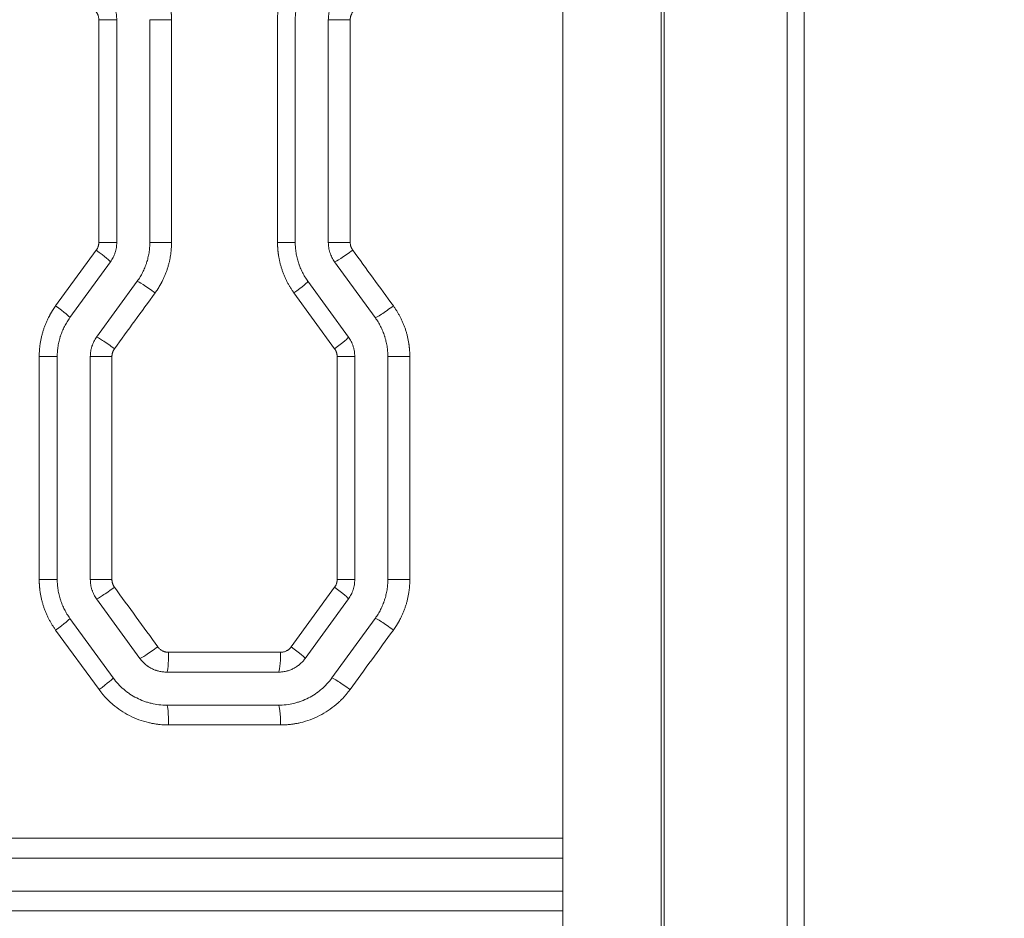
# Model space of a CAD drawing. Header units: millimetres. Extents: x 0 to 594, y 0 to 420.
# Tile 210 of 420: x 246.86 to 254.31, y 305.52 to 312.32. Entities that reach past the tile are written whole.
import ezdxf

# ---------------------------------------------------------------- set-up
doc = ezdxf.new("R2010")
doc.units = ezdxf.units.MM
doc.layers.add('1', color=7, linetype='Continuous', true_color=0xffffff)
doc.styles.add('Arial Unicode MS', font='txt')
doc.dimstyles.get("Standard").update_dxf_attribs({"dimtxt": 0.18, "dimasz": 0.18, "dimexe": 0.18, "dimexo": 0.0625, "dimgap": 0.09, "dimtad": 0, "dimtih": 1, "dimtoh": 1, "dimdec": 4, "dimzin": 0, "dimdsep": 46, "dimtxsty": 'Standard', "dimcen": 0.09, "dimadec": 0, "dimazin": 0, "dimtfac": 1, "dimtdec": 4, "dimtofl": 0, "dimtmove": 0, "dimatfit": 3, "dimfxl": 0, "dimtolj": 1, "dimtzin": 0, "dimarcsym": 0})

# ---------------------------------------------------------------- blocks, each defined once
blk = doc.blocks.new('_U0')
at = {"layer": '1', "color": 18, "lineweight": 13}
for p, q in [((147.6569, 304.1723), (147.6569, 390.192)), ((305.8469, 301.3923), (305.8469, 390.192)), ((147.6569, 388.192), (198.8518, 388.192)), ((305.8469, 388.192), (254.6521, 388.192))]:
    blk.add_line(p, q, dxfattribs=at)
at = {"layer": '1', "color": 18}
for points in [[(147.6569, 388.192), (151.1569, 389.1299), (151.1569, 387.2542)], [(305.8469, 388.192), (302.3469, 387.2542), (302.3469, 389.1299)]]:
    blk.add_solid(points, dxfattribs=at)
at = {"layer": '1', "color": 18, "linetype": 'Continuous', "lineweight": 13, "char_height": 3.5, "attachment_point": 7, "line_spacing_factor": 1.047437, "style": 'Arial Unicode MS'}
for s, insert in [('\\fArial Unicode MS|b0|i0;\\W1.0000;3.16', (200.5373, 385.5562)), ('\\fArial Unicode MS|b0|i0;\\W1.0000;LIFT POINT SPAN', (213.2036, 385.5562))]:
    blk.add_mtext(s, dxfattribs=dict(at, insert=insert))

msp = doc.modelspace()

# ---------------------------------------------------------------- linework, layer by layer
at = {"layer": '1', "color": 155, "linetype": 'Continuous', "lineweight": 13}
for p, q in [((252.6658, 304.6233), (252.6658, 323.483)), ((252.7962, 323.483), (252.7962, 304.6233)), ((250.9707, 320.823), (250.9707, 304.5772)), ((251.7136, 304.6103), (251.7136, 320.8232)), ((251.7352, 320.8232), (251.7352, 304.6103)), ((247.4605, 312.3165), (247.5963, 312.3165)), ((247.4605, 310.6314), (247.4605, 312.3165)), ((247.5963, 312.3165), (247.5963, 310.6314)), ((247.8463, 312.3165), (247.8463, 310.6314)), ((248.0106, 312.3165), (247.8463, 312.3165)), ((248.0106, 312.3165), (248.0106, 310.6314)), ((248.8124, 310.6314), (248.8124, 312.3165)), ((248.9463, 312.3165), (248.9463, 310.6314)), ((249.3622, 312.3165), (249.1963, 312.3165)), ((249.1963, 312.3165), (249.1963, 310.6314)), ((249.3622, 312.3165), (249.3622, 310.6314)), ((247.5963, 310.6314), (247.4605, 310.6314)), ((248.0106, 310.6314), (247.8463, 310.6314)), ((248.8124, 310.6314), (248.9463, 310.6314)), ((249.3622, 310.6314), (249.1963, 310.6314)), ((247.1342, 310.1504), (247.4414, 310.5726)), ((247.5486, 310.4844), (247.2418, 310.0622)), ((249.2441, 310.4844), (249.5509, 310.0622)), ((247.7509, 310.3375), (247.4441, 309.9153)), ((249.0418, 310.3375), (249.3486, 309.9153)), ((249.2439, 309.8271), (248.9367, 310.2493)), ((247.0099, 309.7683), (247.1463, 309.7683)), ((247.0099, 308.0808), (247.0099, 309.7683)), ((247.1463, 309.7683), (247.1463, 308.0808)), ((247.56, 309.7683), (247.3963, 309.7683)), ((247.3963, 309.7683), (247.3963, 308.0808)), ((247.56, 309.7683), (247.56, 308.0808)), ((249.263, 309.7683), (249.3963, 309.7683)), ((249.263, 308.0808), (249.263, 309.7683)), ((249.3963, 309.7683), (249.3963, 308.0808)), ((249.8128, 309.7683), (249.6463, 309.7683)), ((249.6463, 309.7683), (249.6463, 308.0808)), ((249.8128, 309.7683), (249.8128, 308.0808)), ((247.0099, 308.0808), (247.1463, 308.0808)), ((247.56, 308.0808), (247.3963, 308.0808)), ((249.263, 308.0808), (249.3963, 308.0808)), ((249.8128, 308.0808), (249.6463, 308.0808)), ((248.9161, 307.5714), (249.2439, 308.022)), ((247.4441, 307.9338), (247.7715, 307.4832)), ((249.3486, 307.9338), (249.0212, 307.4832)), ((247.2418, 307.7869), (247.5692, 307.3363)), ((249.5509, 307.7869), (249.2235, 307.3363)), ((247.4621, 307.2481), (247.1342, 307.6987)), ((247.9886, 307.5302), (248.835, 307.5302)), ((247.9737, 307.3802), (248.819, 307.3802)), ((248.819, 307.1302), (247.9737, 307.1302)), ((248.835, 306.9802), (247.9886, 306.9802)), ((237.597, 306.1233), (250.9707, 306.1233)), ((250.9705, 305.9733), (237.5963, 305.9733)), ((237.5963, 305.7233), (250.9705, 305.7233)), ((250.9707, 305.5733), (237.597, 305.5733))]:
    msp.add_line(p, q, dxfattribs=at)
for centre, major_axis, ratio, start_param, end_param in [((247.4272, 310.5726), (-0.1214, 0.0882), 0.055681, 3.141593, 4.6359), ((249.3644, 310.573), (0.1214, 0.0882), 0.066197, 3.232018, 4.803262), ((247.8714, 310.2491), (0.1214, -0.0882), 0.058086, 1.491008, 3.062252), ((248.9205, 310.2493), (-0.1214, -0.0882), 0.063788, 1.658368, 3.141593), ((247.1205, 310.1504), (-0.1214, 0.0882), 0.054019, 3.141593, 4.638175), ((249.6711, 310.1508), (0.1214, 0.0882), 0.067866, 3.234297, 4.80554), ((247.5647, 309.8269), (0.1214, -0.0882), 0.056423, 1.493284, 3.064528), ((249.2272, 309.8271), (-0.1214, -0.0882), 0.065456, 1.660646, 3.141593), ((247.5647, 308.0223), (0.1214, 0.0882), 0.056423, 3.218657, 4.789901), ((249.2272, 308.022), (-0.1214, 0.0882), 0.065456, 3.141593, 4.622539), ((247.1205, 307.6987), (-0.1214, -0.0882), 0.054019, 1.64501, 3.141593), ((249.6711, 307.6984), (0.1214, -0.0882), 0.067866, 1.477645, 3.048888), ((247.892, 307.5717), (0.1214, 0.0882), 0.058198, 3.221086, 4.79233), ((248.8999, 307.5714), (-0.1214, 0.0882), 0.063676, 3.141593, 4.62497), ((247.9737, 307.5302), (0, 0.15), 0.09945, 3.141593, 4.712389), ((248.819, 307.5302), (0, 0.15), 0.107178, 3.141593, 4.712389), ((247.4479, 307.2481), (-0.1214, -0.0882), 0.055793, 1.647439, 3.141593), ((249.3438, 307.2478), (0.1214, -0.0882), 0.066085, 1.480077, 3.05132), ((247.9737, 306.9802), (0, -0.15), 0.09945, 1.570796, 3.141593), ((248.819, 306.9802), (0, -0.15), 0.107178, 1.570796, 3.141593)]:
    msp.add_ellipse(centre, major_axis=major_axis, ratio=ratio, start_param=start_param, end_param=end_param, dxfattribs=at)
for points, knots in [([(247.8862, 312.6988), (247.8884, 312.6957), (247.8928, 312.6896), (247.8993, 312.6802), (247.9056, 312.6707), (247.9117, 312.6612), (247.9176, 312.6515), (247.9234, 312.6417), (247.9289, 312.6318), (247.9344, 312.6219), (247.9418, 312.6076), (247.9509, 312.5888), (247.9612, 312.5653), (247.9705, 312.5415), (247.9789, 312.5173), (247.9863, 312.4929), (247.9928, 312.4682), (247.9982, 312.4434), (248.0016, 312.4247), (248.0035, 312.4123), (248.0043, 312.4064), (248.0051, 312.4004), (248.0059, 312.3944), (248.0066, 312.3885), (248.0072, 312.3825), (248.0078, 312.3765), (248.0083, 312.3705), (248.0088, 312.3645), (248.0092, 312.3585), (248.0096, 312.3525), (248.0099, 312.3465), (248.0101, 312.3405), (248.0103, 312.3345), (248.0105, 312.3285), (248.0105, 312.3225), (248.0105, 312.3185), (248.0106, 312.3165)], [0, 0, 0, 0, 0.027864, 0.055694, 0.083498, 0.111286, 0.139065, 0.166844, 0.194633, 0.222438, 0.25027, 0.313016, 0.375637, 0.438232, 0.500898, 0.563273, 0.625529, 0.687762, 0.75007, 0.764802, 0.779523, 0.794236, 0.808941, 0.82364, 0.838334, 0.853025, 0.867712, 0.882399, 0.897085, 0.911773, 0.926464, 0.941158, 0.955858, 0.970564, 0.985277, 1, 1, 1, 1]), ([(248.8124, 312.3165), (248.8124, 312.3203), (248.8124, 312.3279), (248.8128, 312.3392), (248.8132, 312.3506), (248.8139, 312.3619), (248.8148, 312.3732), (248.8159, 312.3845), (248.8172, 312.3958), (248.8187, 312.4071), (248.8211, 312.423), (248.8248, 312.4436), (248.8303, 312.4686), (248.8368, 312.4933), (248.8442, 312.5178), (248.8526, 312.5419), (248.8619, 312.5656), (248.8721, 312.5889), (248.8804, 312.606), (248.8862, 312.6171), (248.889, 312.6224), (248.8918, 312.6277), (248.8947, 312.6329), (248.8977, 312.6381), (248.9007, 312.6433), (248.9037, 312.6485), (248.9068, 312.6536), (248.9099, 312.6587), (248.9131, 312.6638), (248.9163, 312.6689), (248.9196, 312.6739), (248.9229, 312.6789), (248.9263, 312.6838), (248.9297, 312.6888), (248.9332, 312.6937), (248.9355, 312.6969), (248.9367, 312.6985)], [0, 0, 0, 0, 0.027851, 0.05567, 0.083467, 0.111249, 0.139026, 0.166807, 0.194599, 0.222411, 0.250253, 0.312956, 0.375551, 0.438137, 0.500812, 0.563209, 0.625505, 0.687796, 0.750178, 0.764896, 0.779604, 0.794305, 0.808999, 0.823688, 0.838373, 0.853055, 0.867735, 0.882415, 0.897097, 0.91178, 0.926467, 0.941159, 0.955857, 0.970562, 0.985276, 1, 1, 1, 1]), ([(249.0418, 312.6104), (249.0341, 312.5997), (249.0268, 312.5888), (249.0132, 312.5666), (249.0005, 312.5439), (248.9896, 312.5202), (248.9796, 312.4961), (248.975, 312.4839), (248.9699, 312.4682), (248.9689, 312.4651), (248.967, 312.4588), (248.9661, 312.4556), (248.9634, 312.4461), (248.9617, 312.4397), (248.9571, 312.4206), (248.952, 312.3949), (248.9489, 312.369), (248.9469, 312.3428), (248.9463, 312.3297), (248.9463, 312.3165)], [0, 0, 0, 0, 0.125, 0.125, 0.25, 0.375, 0.375, 0.5, 0.5, 0.53125, 0.53125, 0.5625, 0.5625, 0.625, 0.625, 0.75, 0.875, 0.875, 1, 1, 1, 1]), ([(247.5486, 312.4634), (247.5564, 312.4527), (247.5632, 312.4416), (247.575, 312.4184), (247.58, 312.4064), (247.5851, 312.3907), (247.586, 312.3876), (247.5878, 312.3812), (247.5887, 312.3781), (247.591, 312.3685), (247.5922, 312.3621), (247.5953, 312.3427), (247.5963, 312.3297), (247.5963, 312.3165)], [0, 0, 0, 0, 0.25, 0.25, 0.5, 0.5, 0.5625, 0.5625, 0.625, 0.625, 0.75, 0.75, 1, 1, 1, 1]), ([(249.2441, 312.4634), (249.2363, 312.4528), (249.2295, 312.4416), (249.2206, 312.4242), (249.2179, 312.4182), (249.2141, 312.4091), (249.2129, 312.4061), (249.2107, 312.3999), (249.2096, 312.3968), (249.2045, 312.3811), (249.2015, 312.3684), (249.1974, 312.3427), (249.1963, 312.3297), (249.1963, 312.3165)], [0, 0, 0, 0, 0.25, 0.25, 0.375, 0.375, 0.4375, 0.4375, 0.5, 0.5, 0.75, 0.75, 1, 1, 1, 1]), ([(247.4605, 312.3165), (247.4605, 312.3186), (247.4604, 312.3228), (247.4598, 312.3291), (247.4588, 312.3353), (247.4574, 312.3414), (247.4559, 312.3466), (247.4545, 312.3508), (247.4532, 312.354), (247.4519, 312.3572), (247.4504, 312.3604), (247.4488, 312.3635), (247.4471, 312.3665), (247.4453, 312.3695), (247.4434, 312.3724), (247.4421, 312.3743), (247.4414, 312.3753)], [0, 0, 0, 0, 0.100613, 0.200594, 0.300348, 0.400281, 0.500798, 0.55659, 0.612142, 0.667522, 0.722797, 0.778037, 0.833309, 0.888681, 0.944223, 1, 1, 1, 1]), ([(249.3812, 312.3749), (249.38, 312.3732), (249.3777, 312.3698), (249.3745, 312.3644), (249.3717, 312.3589), (249.3692, 312.3532), (249.3674, 312.3481), (249.3661, 312.3439), (249.3652, 312.3406), (249.3644, 312.3372), (249.3637, 312.3338), (249.3632, 312.3303), (249.3627, 312.3269), (249.3624, 312.3234), (249.3622, 312.32), (249.3622, 312.3176), (249.3622, 312.3165)], [0, 0, 0, 0, 0.100437, 0.200159, 0.299561, 0.399041, 0.498998, 0.555075, 0.610887, 0.666503, 0.721993, 0.777427, 0.832874, 0.888406, 0.944091, 1, 1, 1, 1]), ([(247.4414, 310.5726), (247.4426, 310.5743), (247.445, 310.5778), (247.4482, 310.5832), (247.4511, 310.5888), (247.4536, 310.5946), (247.4554, 310.5996), (247.4567, 310.6039), (247.4576, 310.6072), (247.4584, 310.6106), (247.459, 310.6141), (247.4596, 310.6175), (247.46, 310.6209), (247.4603, 310.6244), (247.4605, 310.6279), (247.4605, 310.6302), (247.4605, 310.6314)], [0, 0, 0, 0, 0.100694, 0.200718, 0.300475, 0.400368, 0.5008, 0.556644, 0.612235, 0.667639, 0.722926, 0.778164, 0.833422, 0.888768, 0.944271, 1, 1, 1, 1]), ([(247.5963, 310.6314), (247.5963, 310.6182), (247.5953, 310.6052), (247.5912, 310.5795), (247.5882, 310.5668), (247.5831, 310.5511), (247.582, 310.548), (247.5798, 310.5418), (247.5786, 310.5388), (247.5748, 310.5297), (247.5721, 310.5237), (247.5632, 310.5063), (247.5564, 310.4951), (247.5486, 310.4844)], [0, 0, 0, 0, 0.25, 0.25, 0.5, 0.5, 0.5625, 0.5625, 0.625, 0.625, 0.75, 0.75, 1, 1, 1, 1]), ([(247.8463, 310.6314), (247.8463, 310.6182), (247.8458, 310.605), (247.8438, 310.5789), (247.8407, 310.553), (247.8356, 310.5274), (247.8295, 310.502), (247.8259, 310.4893), (247.8208, 310.4736), (247.8198, 310.4705), (247.8176, 310.4643), (247.8143, 310.455), (247.8107, 310.4458), (247.8031, 310.4276), (247.7922, 310.4039), (247.7731, 310.3699), (247.7586, 310.3481), (247.7509, 310.3375)], [0, 0, 0, 0, 0.125, 0.125, 0.25, 0.375, 0.375, 0.5, 0.5, 0.53125, 0.53125, 0.5625, 0.625, 0.625, 0.75, 0.875, 1, 1, 1, 1]), ([(248.0106, 310.6314), (248.0105, 310.6276), (248.0105, 310.62), (248.0102, 310.6086), (248.0097, 310.5973), (248.009, 310.5859), (248.0081, 310.5746), (248.007, 310.5633), (248.0057, 310.552), (248.0042, 310.5408), (248.0018, 310.5248), (247.9982, 310.5043), (247.9927, 310.4793), (247.9862, 310.4545), (247.9787, 310.43), (247.9704, 310.4059), (247.9611, 310.3822), (247.9508, 310.3588), (247.9425, 310.3417), (247.9368, 310.3306), (247.934, 310.3253), (247.9311, 310.32), (247.9282, 310.3147), (247.9253, 310.3095), (247.9223, 310.3043), (247.9192, 310.2991), (247.9161, 310.294), (247.913, 310.2889), (247.9098, 310.2838), (247.9066, 310.2788), (247.9033, 310.2737), (247.9, 310.2687), (247.8966, 310.2638), (247.8932, 310.2588), (247.8897, 310.2539), (247.8874, 310.2507), (247.8862, 310.2491)], [0, 0, 0, 0, 0.027842, 0.055653, 0.083441, 0.111214, 0.138983, 0.166754, 0.194537, 0.22234, 0.250172, 0.312839, 0.375398, 0.437945, 0.50058, 0.563027, 0.62537, 0.687705, 0.750128, 0.764851, 0.779564, 0.794269, 0.808967, 0.823659, 0.838348, 0.853033, 0.867717, 0.8824, 0.897084, 0.91177, 0.92646, 0.941153, 0.955853, 0.97056, 0.985275, 1, 1, 1, 1]), ([(248.9367, 310.2493), (248.9345, 310.2524), (248.9301, 310.2586), (248.9236, 310.2679), (248.9174, 310.2774), (248.9113, 310.2869), (248.9053, 310.2966), (248.8996, 310.3064), (248.894, 310.3162), (248.8886, 310.3262), (248.8811, 310.3405), (248.872, 310.3592), (248.8617, 310.3827), (248.8524, 310.4065), (248.844, 310.4306), (248.8366, 310.4551), (248.8302, 310.4797), (248.8247, 310.5046), (248.8214, 310.5233), (248.8195, 310.5357), (248.8186, 310.5416), (248.8178, 310.5476), (248.8171, 310.5535), (248.8164, 310.5595), (248.8157, 310.5655), (248.8152, 310.5714), (248.8146, 310.5774), (248.8142, 310.5834), (248.8137, 310.5894), (248.8134, 310.5954), (248.8131, 310.6014), (248.8128, 310.6074), (248.8126, 310.6134), (248.8125, 310.6194), (248.8124, 310.6254), (248.8124, 310.6294), (248.8124, 310.6314)], [0, 0, 0, 0, 0.027865, 0.055695, 0.0835, 0.111286, 0.139064, 0.166841, 0.194626, 0.222428, 0.250256, 0.312988, 0.375592, 0.438168, 0.500813, 0.56324, 0.625546, 0.687827, 0.750181, 0.764906, 0.779622, 0.794328, 0.809027, 0.82372, 0.838408, 0.853091, 0.867772, 0.882452, 0.897132, 0.911814, 0.926498, 0.941185, 0.955878, 0.970577, 0.985284, 1, 1, 1, 1]), ([(248.9463, 310.6314), (248.9463, 310.6182), (248.9469, 310.605), (248.9489, 310.579), (248.952, 310.5531), (248.9571, 310.5275), (248.9632, 310.5021), (248.9667, 310.4895), (248.9718, 310.4739), (248.9728, 310.4707), (248.975, 310.4645), (248.9761, 310.4614), (248.9795, 310.4521), (248.9819, 310.446), (248.9895, 310.4279), (249.0004, 310.4041), (249.0195, 310.37), (249.0341, 310.3482), (249.0418, 310.3375)], [0, 0, 0, 0, 0.125, 0.125, 0.25, 0.375, 0.375, 0.5, 0.5, 0.53125, 0.53125, 0.5625, 0.5625, 0.625, 0.625, 0.75, 0.875, 1, 1, 1, 1]), ([(249.1963, 310.6314), (249.1963, 310.6182), (249.1974, 310.6051), (249.2005, 310.5858), (249.2017, 310.5793), (249.204, 310.5698), (249.2049, 310.5666), (249.2067, 310.5603), (249.2076, 310.5571), (249.2127, 310.5415), (249.2177, 310.5294), (249.2295, 310.5062), (249.2363, 310.4951), (249.2441, 310.4844)], [0, 0, 0, 0, 0.25, 0.25, 0.375, 0.375, 0.4375, 0.4375, 0.5, 0.5, 0.75, 0.75, 1, 1, 1, 1]), ([(249.3622, 310.6314), (249.3622, 310.6293), (249.3623, 310.6251), (249.3629, 310.6189), (249.3639, 310.6127), (249.3653, 310.6066), (249.3668, 310.6014), (249.3683, 310.5973), (249.3695, 310.594), (249.3709, 310.5909), (249.3723, 310.5877), (249.3739, 310.5847), (249.3756, 310.5817), (249.3773, 310.5787), (249.3792, 310.5758), (249.3806, 310.5739), (249.3812, 310.573)], [0, 0, 0, 0, 0.100743, 0.200869, 0.300786, 0.400907, 0.501642, 0.55727, 0.612677, 0.667929, 0.723096, 0.778243, 0.83344, 0.888754, 0.944252, 1, 1, 1, 1]), ([(247.0099, 309.7683), (247.0099, 309.7721), (247.01, 309.7797), (247.0103, 309.7911), (247.0108, 309.8024), (247.0115, 309.8138), (247.0124, 309.8251), (247.0135, 309.8364), (247.0148, 309.8477), (247.0162, 309.8589), (247.0186, 309.8749), (247.0223, 309.8954), (247.0278, 309.9204), (247.0343, 309.9452), (247.0417, 309.9696), (247.0501, 309.9937), (247.0594, 310.0174), (247.0697, 310.0407), (247.078, 310.0578), (247.0837, 310.0689), (247.0865, 310.0742), (247.0893, 310.0795), (247.0922, 310.0848), (247.0952, 310.09), (247.0982, 310.0952), (247.1012, 310.1003), (247.1043, 310.1055), (247.1074, 310.1106), (247.1106, 310.1157), (247.1139, 310.1207), (247.1171, 310.1257), (247.1205, 310.1307), (247.1238, 310.1357), (247.1272, 310.1406), (247.1307, 310.1455), (247.1331, 310.1488), (247.1342, 310.1504)], [0, 0, 0, 0, 0.027852, 0.055672, 0.083469, 0.111253, 0.139031, 0.166811, 0.194604, 0.222416, 0.250258, 0.312965, 0.375563, 0.43815, 0.500824, 0.563224, 0.625518, 0.687805, 0.750181, 0.7649, 0.77961, 0.794311, 0.809006, 0.823696, 0.838381, 0.853063, 0.867744, 0.882424, 0.897105, 0.911788, 0.926474, 0.941165, 0.955862, 0.970566, 0.985278, 1, 1, 1, 1]), ([(249.6884, 310.1508), (249.6906, 310.1477), (249.695, 310.1415), (249.7015, 310.1322), (249.7077, 310.1227), (249.7138, 310.1131), (249.7198, 310.1035), (249.7255, 310.0937), (249.7311, 310.0838), (249.7366, 310.0738), (249.744, 310.0595), (249.7531, 310.0408), (249.7634, 310.0173), (249.7727, 309.9934), (249.7811, 309.9693), (249.7885, 309.9448), (249.795, 309.9202), (249.8004, 309.8953), (249.8038, 309.8766), (249.8057, 309.8642), (249.8065, 309.8583), (249.8073, 309.8523), (249.8081, 309.8463), (249.8088, 309.8404), (249.8094, 309.8344), (249.81, 309.8284), (249.8105, 309.8224), (249.811, 309.8164), (249.8114, 309.8104), (249.8118, 309.8044), (249.8121, 309.7984), (249.8123, 309.7924), (249.8125, 309.7864), (249.8127, 309.7804), (249.8127, 309.7744), (249.8128, 309.7703), (249.8128, 309.7683)], [0, 0, 0, 0, 0.027866, 0.055697, 0.083502, 0.11129, 0.139069, 0.166848, 0.194634, 0.222438, 0.250267, 0.313017, 0.37564, 0.438234, 0.500898, 0.56327, 0.625521, 0.687748, 0.750048, 0.764781, 0.779505, 0.794219, 0.808926, 0.823626, 0.838321, 0.853013, 0.867702, 0.882389, 0.897077, 0.911766, 0.926458, 0.941154, 0.955854, 0.970561, 0.985276, 1, 1, 1, 1]), ([(247.2418, 310.0622), (247.2341, 310.0516), (247.2268, 310.0407), (247.2132, 310.0184), (247.2005, 309.9957), (247.1895, 309.9721), (247.1795, 309.948), (247.175, 309.9357), (247.1699, 309.9201), (247.1689, 309.9169), (247.167, 309.9106), (247.1661, 309.9074), (247.1634, 309.8979), (247.1617, 309.8916), (247.1571, 309.8724), (247.152, 309.8468), (247.1489, 309.8208), (247.1469, 309.7947), (247.1463, 309.7815), (247.1463, 309.7683)], [0, 0, 0, 0, 0.125, 0.125, 0.25, 0.375, 0.375, 0.5, 0.5, 0.53125, 0.53125, 0.5625, 0.5625, 0.625, 0.625, 0.75, 0.875, 0.875, 1, 1, 1, 1]), ([(249.5509, 310.0622), (249.5586, 310.0516), (249.5659, 310.0407), (249.5795, 310.0184), (249.5922, 309.9957), (249.6032, 309.972), (249.6132, 309.9479), (249.6177, 309.9356), (249.6228, 309.9199), (249.6238, 309.9168), (249.6257, 309.9104), (249.6285, 309.901), (249.631, 309.8914), (249.6356, 309.8723), (249.6407, 309.8467), (249.6438, 309.8208), (249.6458, 309.7947), (249.6463, 309.7815), (249.6463, 309.7683)], [0, 0, 0, 0, 0.125, 0.125, 0.25, 0.375, 0.375, 0.5, 0.5, 0.53125, 0.53125, 0.5625, 0.625, 0.625, 0.75, 0.875, 0.875, 1, 1, 1, 1]), ([(247.4441, 309.9153), (247.4363, 309.9046), (247.4295, 309.8934), (247.4177, 309.8702), (247.4127, 309.8582), (247.4076, 309.8425), (247.4066, 309.8393), (247.4048, 309.833), (247.404, 309.8298), (247.4017, 309.8202), (247.4004, 309.8138), (247.3974, 309.7945), (247.3963, 309.7815), (247.3963, 309.7683)], [0, 0, 0, 0, 0.25, 0.25, 0.5, 0.5, 0.5625, 0.5625, 0.625, 0.625, 0.75, 0.75, 1, 1, 1, 1]), ([(249.3486, 309.9153), (249.3564, 309.9046), (249.3632, 309.8935), (249.375, 309.8703), (249.38, 309.8582), (249.3851, 309.8426), (249.386, 309.8394), (249.3878, 309.8331), (249.3887, 309.8299), (249.391, 309.8203), (249.3922, 309.8139), (249.3953, 309.7946), (249.3963, 309.7815), (249.3963, 309.7683)], [0, 0, 0, 0, 0.25, 0.25, 0.5, 0.5, 0.5625, 0.5625, 0.625, 0.625, 0.75, 0.75, 1, 1, 1, 1]), ([(247.5791, 309.8269), (247.5779, 309.8251), (247.5755, 309.8217), (247.5723, 309.8163), (247.5694, 309.8108), (247.567, 309.8051), (247.5652, 309.8), (247.5639, 309.7958), (247.5629, 309.7924), (247.5622, 309.7891), (247.5615, 309.7856), (247.5609, 309.7822), (247.5605, 309.7788), (247.5602, 309.7753), (247.56, 309.7718), (247.56, 309.7695), (247.56, 309.7683)], [0, 0, 0, 0, 0.100447, 0.200201, 0.299655, 0.39921, 0.499264, 0.555299, 0.611073, 0.666655, 0.722114, 0.777519, 0.832941, 0.888449, 0.944112, 1, 1, 1, 1]), ([(249.263, 309.7683), (249.263, 309.7704), (249.2629, 309.7746), (249.2623, 309.7809), (249.2613, 309.7871), (249.2599, 309.7933), (249.2584, 309.7984), (249.257, 309.8026), (249.2557, 309.8059), (249.2543, 309.8091), (249.2529, 309.8122), (249.2513, 309.8153), (249.2496, 309.8184), (249.2478, 309.8213), (249.2459, 309.8243), (249.2446, 309.8262), (249.2439, 309.8271)], [0, 0, 0, 0, 0.100605, 0.200579, 0.300329, 0.400262, 0.500785, 0.556568, 0.612114, 0.667489, 0.722763, 0.778004, 0.83328, 0.888659, 0.94421, 1, 1, 1, 1]), ([(247.1342, 307.6987), (247.132, 307.7018), (247.1276, 307.708), (247.1212, 307.7173), (247.1149, 307.7268), (247.1088, 307.7363), (247.1029, 307.746), (247.0971, 307.7558), (247.0915, 307.7656), (247.0861, 307.7756), (247.0786, 307.7899), (247.0695, 307.8087), (247.0593, 307.8321), (247.0499, 307.8559), (247.0416, 307.8801), (247.0341, 307.9045), (247.0277, 307.9291), (247.0222, 307.954), (247.0189, 307.9727), (247.017, 307.9851), (247.0161, 307.991), (247.0153, 307.997), (247.0146, 308.0029), (247.0139, 308.0089), (247.0133, 308.0149), (247.0127, 308.0208), (247.0122, 308.0268), (247.0117, 308.0328), (247.0113, 308.0388), (247.0109, 308.0448), (247.0106, 308.0508), (247.0104, 308.0568), (247.0102, 308.0628), (247.01, 308.0688), (247.0099, 308.0748), (247.0099, 308.0788), (247.0099, 308.0808)], [0, 0, 0, 0, 0.027863, 0.055691, 0.083495, 0.111281, 0.139059, 0.166838, 0.194625, 0.22243, 0.25026, 0.31299, 0.375595, 0.438174, 0.500825, 0.563247, 0.62555, 0.687829, 0.750183, 0.764908, 0.779623, 0.794329, 0.809028, 0.82372, 0.838408, 0.853091, 0.867772, 0.882452, 0.897132, 0.911813, 0.926497, 0.941185, 0.955878, 0.970577, 0.985284, 1, 1, 1, 1]), ([(247.1463, 308.0808), (247.1463, 308.0676), (247.1469, 308.0545), (247.1489, 308.0284), (247.152, 308.0025), (247.1571, 307.9769), (247.1632, 307.9516), (247.1667, 307.939), (247.1718, 307.9233), (247.1728, 307.9202), (247.175, 307.914), (247.1761, 307.9108), (247.1795, 307.9016), (247.1819, 307.8955), (247.1894, 307.8773), (247.2004, 307.8536), (247.2195, 307.8194), (247.2341, 307.7976), (247.2418, 307.7869)], [0, 0, 0, 0, 0.125, 0.125, 0.25, 0.375, 0.375, 0.5, 0.5, 0.53125, 0.53125, 0.5625, 0.5625, 0.625, 0.625, 0.75, 0.875, 1, 1, 1, 1]), ([(247.3963, 308.0808), (247.3963, 308.0676), (247.3974, 308.0545), (247.4015, 308.0288), (247.4045, 308.016), (247.4096, 308.0004), (247.4107, 307.9973), (247.413, 307.9911), (247.4142, 307.988), (247.4179, 307.9789), (247.4207, 307.973), (247.4296, 307.9556), (247.4364, 307.9445), (247.4441, 307.9338)], [0, 0, 0, 0, 0.25, 0.25, 0.5, 0.5, 0.5625, 0.5625, 0.625, 0.625, 0.75, 0.75, 1, 1, 1, 1]), ([(247.56, 308.0808), (247.56, 308.0787), (247.5601, 308.0745), (247.5607, 308.0683), (247.5617, 308.0621), (247.5631, 308.0559), (247.5646, 308.0508), (247.566, 308.0466), (247.5673, 308.0434), (247.5686, 308.0402), (247.5701, 308.0371), (247.5717, 308.034), (247.5734, 308.031), (247.5751, 308.028), (247.577, 308.0251), (247.5784, 308.0232), (247.5791, 308.0223)], [0, 0, 0, 0, 0.100678, 0.200734, 0.300575, 0.400609, 0.501245, 0.556944, 0.612415, 0.667725, 0.722942, 0.778133, 0.833367, 0.888711, 0.944233, 1, 1, 1, 1]), ([(249.2439, 308.022), (249.2451, 308.0237), (249.2475, 308.0272), (249.2507, 308.0326), (249.2535, 308.0382), (249.256, 308.044), (249.2579, 308.049), (249.2592, 308.0533), (249.2601, 308.0566), (249.2609, 308.06), (249.2615, 308.0635), (249.2621, 308.0669), (249.2625, 308.0703), (249.2628, 308.0738), (249.263, 308.0773), (249.263, 308.0796), (249.263, 308.0808)], [0, 0, 0, 0, 0.100709, 0.20074, 0.300493, 0.400374, 0.500787, 0.556638, 0.612233, 0.667641, 0.72293, 0.778168, 0.833426, 0.888771, 0.944273, 1, 1, 1, 1]), ([(249.3963, 308.0808), (249.3963, 308.0676), (249.3953, 308.0546), (249.3912, 308.0289), (249.3882, 308.0162), (249.3831, 308.0005), (249.382, 307.9974), (249.3798, 307.9912), (249.3786, 307.9882), (249.3748, 307.9791), (249.3721, 307.9731), (249.3632, 307.9557), (249.3564, 307.9445), (249.3486, 307.9338)], [0, 0, 0, 0, 0.25, 0.25, 0.5, 0.5, 0.5625, 0.5625, 0.625, 0.625, 0.75, 0.75, 1, 1, 1, 1]), ([(249.6463, 308.0808), (249.6463, 308.0676), (249.6458, 308.0545), (249.6438, 308.0284), (249.6407, 308.0025), (249.6356, 307.9769), (249.6295, 307.9515), (249.626, 307.9388), (249.6209, 307.9232), (249.6198, 307.92), (249.6176, 307.9138), (249.6143, 307.9045), (249.6107, 307.8954), (249.6032, 307.8772), (249.5923, 307.8535), (249.5795, 307.8308), (249.5659, 307.8085), (249.5586, 307.7976), (249.5509, 307.7869)], [0, 0, 0, 0, 0.125, 0.125, 0.25, 0.375, 0.375, 0.5, 0.5, 0.53125, 0.53125, 0.5625, 0.625, 0.625, 0.75, 0.875, 0.875, 1, 1, 1, 1]), ([(249.8128, 308.0808), (249.8127, 308.077), (249.8127, 308.0694), (249.8124, 308.058), (249.8119, 308.0467), (249.8112, 308.0353), (249.8103, 308.024), (249.8092, 308.0127), (249.8079, 308.0014), (249.8064, 307.9901), (249.804, 307.9742), (249.8004, 307.9536), (249.7949, 307.9286), (249.7884, 307.9038), (249.7809, 307.8794), (249.7726, 307.8552), (249.7632, 307.8315), (249.753, 307.8081), (249.7447, 307.791), (249.739, 307.7799), (249.7361, 307.7746), (249.7333, 307.7693), (249.7304, 307.764), (249.7274, 307.7588), (249.7244, 307.7536), (249.7214, 307.7484), (249.7183, 307.7433), (249.7152, 307.7382), (249.712, 307.7331), (249.7088, 307.7281), (249.7055, 307.723), (249.7022, 307.718), (249.6988, 307.7131), (249.6954, 307.7081), (249.6919, 307.7032), (249.6896, 307.7), (249.6884, 307.6984)], [0, 0, 0, 0, 0.02784, 0.055648, 0.083433, 0.111205, 0.138971, 0.16674, 0.194521, 0.222322, 0.250152, 0.312808, 0.375356, 0.437894, 0.500521, 0.562976, 0.625329, 0.687676, 0.750115, 0.764837, 0.779549, 0.794254, 0.808952, 0.823645, 0.838334, 0.85302, 0.867704, 0.882388, 0.897073, 0.91176, 0.926451, 0.941146, 0.955847, 0.970556, 0.985273, 1, 1, 1, 1]), ([(247.9068, 307.5717), (247.9093, 307.5685), (247.9142, 307.5623), (247.9229, 307.5541), (247.9324, 307.5469), (247.9413, 307.5417), (247.949, 307.5381), (247.9554, 307.5357), (247.9618, 307.5337), (247.9684, 307.5321), (247.975, 307.531), (247.9818, 307.5303), (247.9864, 307.5302), (247.9886, 307.5302)], [0, 0, 0, 0, 0.125304, 0.250621, 0.375591, 0.500334, 0.572479, 0.643837, 0.714723, 0.78546, 0.856372, 0.92778, 1, 1, 1, 1]), ([(248.835, 307.5302), (248.839, 307.5303), (248.8468, 307.5306), (248.8585, 307.5328), (248.8698, 307.5361), (248.8791, 307.5402), (248.8865, 307.5443), (248.8922, 307.5479), (248.8976, 307.5519), (248.9027, 307.5563), (248.9074, 307.561), (248.912, 307.566), (248.9147, 307.5696), (248.9161, 307.5714)], [0, 0, 0, 0, 0.125364, 0.250436, 0.3756, 0.500202, 0.572578, 0.644086, 0.715046, 0.785787, 0.856641, 0.927937, 1, 1, 1, 1]), ([(247.7715, 307.4832), (247.7773, 307.4752), (247.7836, 307.4676), (247.7969, 307.4532), (247.804, 307.4464), (247.8152, 307.4368), (247.819, 307.4337), (247.825, 307.4293), (247.827, 307.4278), (247.831, 307.4249), (247.833, 307.4235), (247.8433, 307.4167), (247.8602, 307.4068), (247.8781, 307.399), (247.8896, 307.3948), (247.8919, 307.3939), (247.8966, 307.3924), (247.899, 307.3916), (247.9061, 307.3895), (247.9108, 307.3882), (247.9251, 307.3848), (247.9444, 307.3813), (247.9639, 307.3802), (247.9737, 307.3802)], [0, 0, 0, 0, 0.125, 0.125, 0.25, 0.25, 0.3125, 0.3125, 0.34375, 0.34375, 0.375, 0.375, 0.5, 0.625, 0.625, 0.65625, 0.65625, 0.6875, 0.6875, 0.75, 0.75, 0.875, 1, 1, 1, 1]), ([(249.0212, 307.4832), (249.0154, 307.4752), (249.0092, 307.4676), (248.9959, 307.4533), (248.9888, 307.4465), (248.9777, 307.437), (248.972, 307.4324), (248.966, 307.428), (248.962, 307.4251), (248.9599, 307.4237), (248.9497, 307.4169), (248.9412, 307.4119), (248.9238, 307.403), (248.9149, 307.3991), (248.9011, 307.394), (248.8964, 307.3924), (248.8894, 307.3903), (248.887, 307.3896), (248.8822, 307.3883), (248.8798, 307.3877), (248.8678, 307.3848), (248.8582, 307.3831), (248.8387, 307.3808), (248.8289, 307.3802), (248.819, 307.3802)], [0, 0, 0, 0, 0.125, 0.125, 0.25, 0.25, 0.3125, 0.34375, 0.34375, 0.375, 0.375, 0.5, 0.5, 0.625, 0.625, 0.6875, 0.6875, 0.71875, 0.71875, 0.75, 0.75, 0.875, 0.875, 1, 1, 1, 1]), ([(247.5692, 307.3363), (247.5809, 307.3202), (247.5934, 307.305), (247.62, 307.2762), (247.6341, 307.2627), (247.6565, 307.2436), (247.668, 307.2344), (247.6799, 307.2256), (247.6879, 307.2199), (247.692, 307.2171), (247.7126, 307.2034), (247.7295, 307.1935), (247.7643, 307.1757), (247.7822, 307.1679), (247.8097, 307.1577), (247.819, 307.1546), (247.8332, 307.1503), (247.8379, 307.149), (247.8474, 307.1464), (247.8522, 307.1452), (247.8762, 307.1394), (247.8955, 307.136), (247.9344, 307.1314), (247.954, 307.1302), (247.9737, 307.1302)], [0, 0, 0, 0, 0.125, 0.125, 0.25, 0.25, 0.3125, 0.34375, 0.34375, 0.375, 0.375, 0.5, 0.5, 0.625, 0.625, 0.6875, 0.6875, 0.71875, 0.71875, 0.75, 0.75, 0.875, 0.875, 1, 1, 1, 1]), ([(249.2235, 307.3363), (249.2119, 307.3203), (249.1994, 307.3052), (249.1728, 307.2764), (249.1587, 307.2628), (249.1363, 307.2437), (249.1286, 307.2375), (249.1188, 307.23), (249.1168, 307.2285), (249.1128, 307.2256), (249.1068, 307.2213), (249.1007, 307.2171), (249.0802, 307.2034), (249.0465, 307.1837), (249.0106, 307.168), (248.9876, 307.1595), (248.9806, 307.157), (248.9736, 307.1547), (248.9689, 307.1532), (248.9665, 307.1524), (248.9547, 307.1489), (248.9452, 307.1463), (248.9165, 307.1394), (248.8973, 307.136), (248.8584, 307.1314), (248.8388, 307.1302), (248.819, 307.1302)], [0, 0, 0, 0, 0.125, 0.125, 0.25, 0.25, 0.3125, 0.3125, 0.328125, 0.328125, 0.34375, 0.375, 0.375, 0.5, 0.625, 0.625, 0.65625, 0.671875, 0.671875, 0.6875, 0.6875, 0.75, 0.75, 0.875, 0.875, 1, 1, 1, 1]), ([(247.9886, 306.9802), (247.9801, 306.9803), (247.963, 306.9805), (247.9375, 306.982), (247.9121, 306.9845), (247.8868, 306.988), (247.8616, 306.9925), (247.82, 307.0016), (247.7629, 307.0189), (247.6925, 307.0497), (247.6262, 307.0884), (247.5819, 307.1219), (247.5562, 307.1443), (247.5467, 307.1529), (247.5374, 307.1617), (247.5283, 307.1706), (247.5194, 307.1797), (247.5106, 307.189), (247.5021, 307.1984), (247.4937, 307.208), (247.4855, 307.2178), (247.4775, 307.2277), (247.4696, 307.2378), (247.4646, 307.2447), (247.4621, 307.2481)], [0, 0, 0, 0, 0.041887, 0.083638, 0.125317, 0.166988, 0.208715, 0.250563, 0.375519, 0.500336, 0.625476, 0.750469, 0.771354, 0.792196, 0.813003, 0.833783, 0.854543, 0.875292, 0.896037, 0.916788, 0.937551, 0.958336, 0.979149, 1, 1, 1, 1]), ([(249.3606, 307.2478), (249.3555, 307.2409), (249.3453, 307.2272), (249.329, 307.2074), (249.312, 307.1883), (249.2942, 307.1699), (249.2758, 307.1522), (249.2439, 307.124), (249.1963, 307.088), (249.1301, 307.0494), (249.0599, 307.0187), (249.0069, 307.0027), (248.9737, 306.9951), (248.9613, 306.9925), (248.9488, 306.9902), (248.9363, 306.9881), (248.9237, 306.9862), (248.9111, 306.9846), (248.8985, 306.9832), (248.8859, 306.9821), (248.8732, 306.9813), (248.8605, 306.9806), (248.8478, 306.9803), (248.8393, 306.9802), (248.835, 306.9802)], [0, 0, 0, 0, 0.041862, 0.083601, 0.125281, 0.166969, 0.208728, 0.250624, 0.375472, 0.500336, 0.625414, 0.750469, 0.77134, 0.79217, 0.812968, 0.833742, 0.854499, 0.875248, 0.895996, 0.916751, 0.937521, 0.958314, 0.979138, 1, 1, 1, 1])]:
    msp.add_open_spline(points, degree=3, knots=knots, dxfattribs=at)
for points in [[(249.3812, 310.573), (249.4836, 310.4322), (249.586, 310.2915), (249.6884, 310.1508)], [(247.8862, 310.2491), (247.7838, 310.1083), (247.6815, 309.9676), (247.5791, 309.8269)], [(247.5791, 308.0223), (247.6883, 307.8721), (247.7976, 307.7219), (247.9068, 307.5717)], [(249.6884, 307.6984), (249.5791, 307.5482), (249.4699, 307.398), (249.3606, 307.2478)]]:
    msp.add_open_spline(points, degree=3, dxfattribs=at)

# ---------------------------------------------------------------- dimensions: what is measured, and where the dimension line sits
at = {"layer": '1', "color": 18, "linetype": 'Continuous', "lineweight": 13}
dim = msp.add_linear_dim(base=(305.8469, 388.192), p1=(147.6569, 304.1723), p2=(305.8469, 301.3923), text=' <> \\fArial Unicode MS|b0|i0;\\C18;{\\H1.00x;\\fArial Unicode MS|b0|i0;LIFT POINT SPAN\\fArial Unicode MS|b0|i0;}\\C18;', dimstyle='Standard', override={"dimtxt": 3.5, "dimasz": 3.5, "dimexe": 2, "dimexo": 0, "dimgap": 1.5, "dimtih": 1, "dimtoh": 1, "dimdec": 2, "dimlfac": 0.02, "dimdsep": 46, "dimlunit": 2, "dimtxsty": 'Arial Unicode MS', "dimsah": 1, "dimse1": 0, "dimse2": 0, "dimsd1": 0, "dimsd2": 0, "dimclrd": 18, "dimclre": 18, "dimclrt": 18, "dimtol": 0, "dimtm": -0.1, "dimtfac": 1, "dimtdec": 2, "dimtofl": 1, "dimtmove": 0, "dimlwd": 13, "dimlwe": 13}, dxfattribs=at)
dim.commit()
dim.dimension.update_dxf_attribs({"geometry": '_U0', "text_midpoint": (226.7519, 388.192), "dimtype": 160})

doc.saveas('drawing.dxf')
